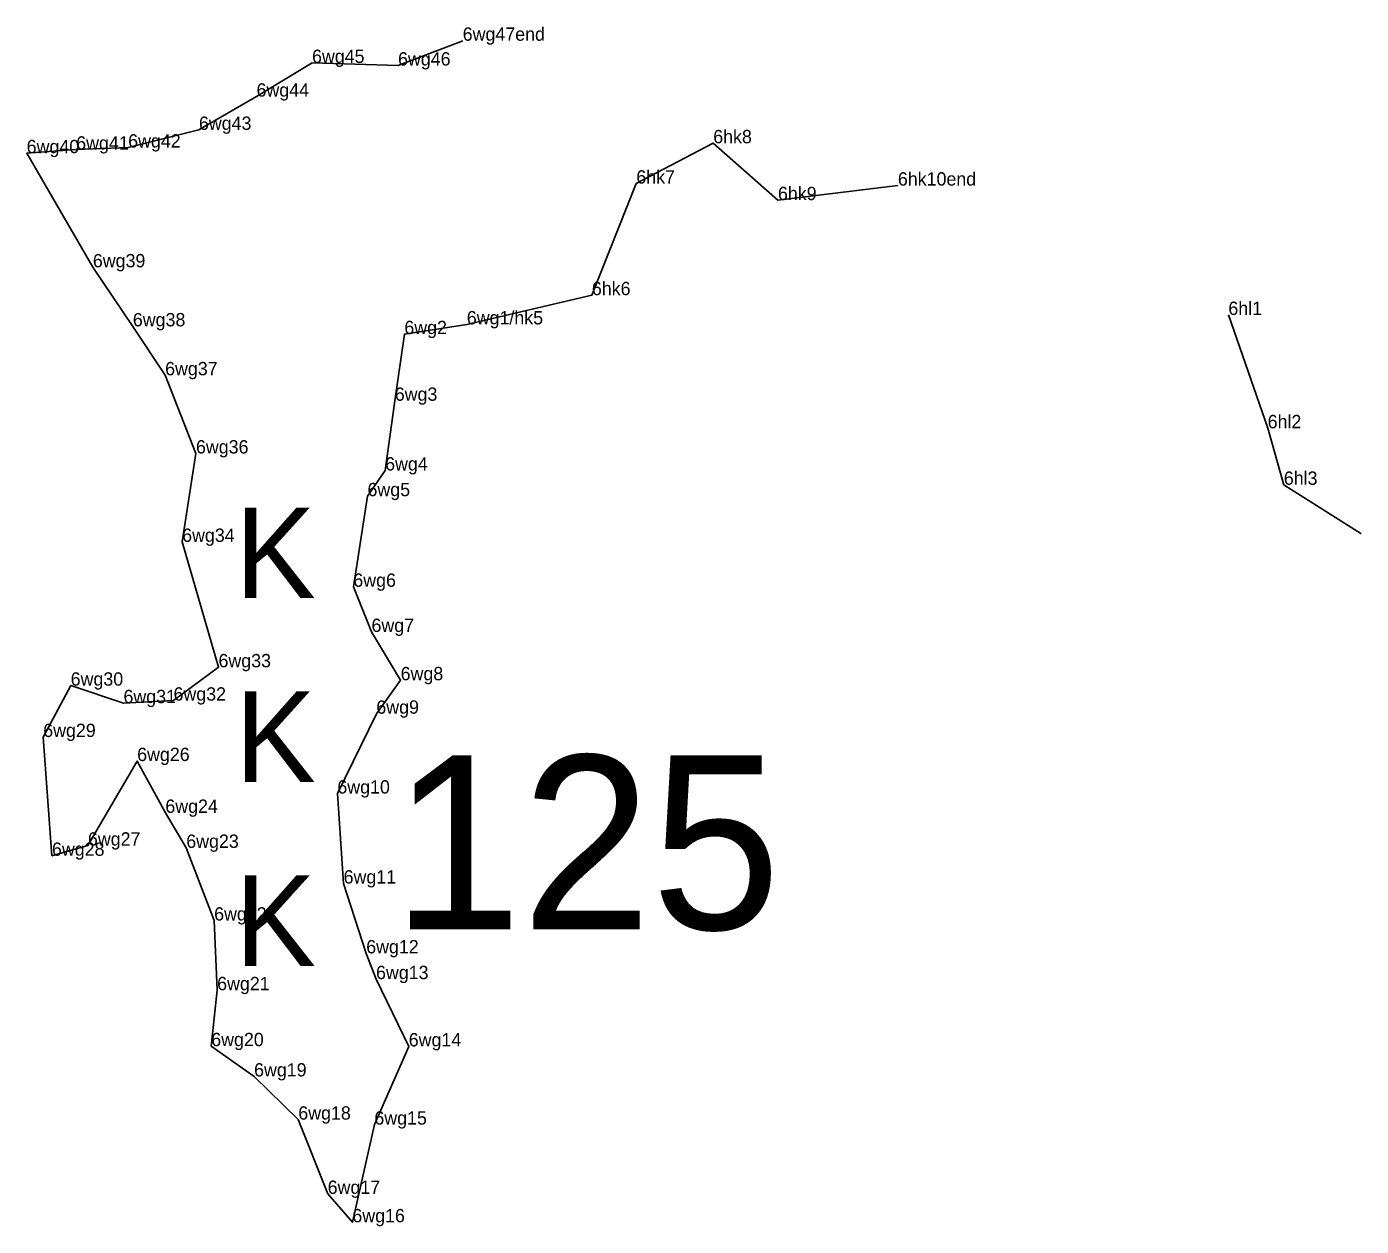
# Model space of a CAD drawing. Extents: x 2072529 to 2268812, y 436423 to 470008.
# Drawn here: x 2151384 to 2151885, y 438647 to 439097 of the extents above; entities that cross this region are included whole.
import ezdxf

# ---------------------------------------------------------------- set-up
doc = ezdxf.new("R2010")
doc.units = 0
for name, color, linetype in [('Old_Level_20', 7, 'Continuous'), ('Old_Level_52', 7, 'Continuous'), ('Old_Level_55', 7, 'Continuous'), ('Old_Level_60', 7, 'Continuous'), ('Old_Level_62', 7, 'Continuous')]:
    doc.layers.add(name, color=color, linetype=linetype)

msp = doc.modelspace()

# ---------------------------------------------------------------- linework, layer by layer
at = {"layer": 'Old_Level_20'}
for p, q in [((2151547.827, 439091.962), (2151547.827, 439091.962)), ((2151491.27, 439083.607), (2151491.27, 439083.607)), ((2151523.554, 439082.656), (2151523.554, 439082.656)), ((2151470.444, 439070.986), (2151470.444, 439070.986)), ((2151448.824, 439058.507), (2151448.824, 439058.507)), ((2151384.168, 439049.759), (2151384.168, 439049.759)), ((2151402.76, 439051.106), (2151402.76, 439051.106)), ((2151422.254, 439051.866), (2151422.254, 439051.866)), ((2151641.861, 439053.481), (2151641.861, 439053.481)), ((2151641.861, 439053.481), (2151641.861, 439053.481)), ((2151641.861, 439053.481), (2151641.861, 439053.481)), ((2151612.991, 439038.348), (2151612.991, 439038.348)), ((2151612.991, 439038.348), (2151612.991, 439038.348)), ((2151612.991, 439038.348), (2151612.991, 439038.348)), ((2151711.171, 439037.598), (2151711.171, 439037.598)), ((2151711.171, 439037.598), (2151711.171, 439037.598)), ((2151711.171, 439037.598), (2151711.171, 439037.598)), ((2151666.159, 439032.125), (2151666.159, 439032.125)), ((2151666.159, 439032.125), (2151666.159, 439032.125)), ((2151666.159, 439032.125), (2151666.159, 439032.125)), ((2151409.008, 439006.917), (2151409.008, 439006.917)), ((2151596.313, 438996.458), (2151596.313, 438996.458)), ((2151596.313, 438996.458), (2151596.313, 438996.458)), ((2151596.313, 438996.458), (2151596.313, 438996.458)), ((2151835.222, 438989.043), (2151835.222, 438989.043)), ((2151835.222, 438989.043), (2151835.222, 438989.043)), ((2151835.222, 438989.043), (2151835.222, 438989.043)), ((2151424.014, 438984.767), (2151424.014, 438984.767)), ((2151549.364, 438985.505), (2151549.364, 438985.505)), ((2151549.364, 438985.505), (2151549.364, 438985.505)), ((2151549.364, 438985.505), (2151549.364, 438985.505)), ((2151525.924, 438981.844), (2151525.924, 438981.844)), ((2151525.924, 438981.844), (2151525.924, 438981.844)), ((2151525.924, 438981.844), (2151525.924, 438981.844)), ((2151436.127, 438966.403), (2151436.127, 438966.403)), ((2151522.324, 438956.833), (2151522.324, 438956.833)), ((2151522.324, 438956.833), (2151522.324, 438956.833)), ((2151522.324, 438956.833), (2151522.324, 438956.833)), ((2151849.97, 438946.526), (2151849.97, 438946.526)), ((2151849.97, 438946.526), (2151849.97, 438946.526)), ((2151849.97, 438946.526), (2151849.97, 438946.526)), ((2151447.711, 438937.05), (2151447.711, 438937.05)), ((2151518.707, 438930.661), (2151518.707, 438930.661)), ((2151518.707, 438930.661), (2151518.707, 438930.661)), ((2151518.707, 438930.661), (2151518.707, 438930.661)), ((2151856.021, 438925.293), (2151856.021, 438925.293)), ((2151856.021, 438925.293), (2151856.021, 438925.293)), ((2151856.021, 438925.293), (2151856.021, 438925.293)), ((2151512.086, 438921.024), (2151512.086, 438921.024)), ((2151512.086, 438921.024), (2151512.086, 438921.024)), ((2151512.086, 438921.024), (2151512.086, 438921.024)), ((2151442.522, 438903.881), (2151442.522, 438903.881)), ((2151885.006, 438906.998), (2151885.006, 438906.998)), ((2151885.006, 438906.998), (2151885.006, 438906.998)), ((2151885.006, 438906.998), (2151885.006, 438906.998)), ((2151506.773, 438887.005), (2151506.773, 438887.005)), ((2151506.773, 438887.005), (2151506.773, 438887.005)), ((2151506.773, 438887.005), (2151506.773, 438887.005)), ((2151513.589, 438870.067), (2151513.589, 438870.067)), ((2151513.589, 438870.067), (2151513.589, 438870.067)), ((2151513.589, 438870.067), (2151513.589, 438870.067)), ((2151456.164, 438856.807), (2151456.164, 438856.807)), ((2151400.676, 438849.914), (2151400.676, 438849.914)), ((2151524.532, 438851.941), (2151524.532, 438851.941)), ((2151524.532, 438851.941), (2151524.532, 438851.941)), ((2151524.532, 438851.941), (2151524.532, 438851.941)), ((2151420.504, 438843.35), (2151420.504, 438843.35)), ((2151439.281, 438844.304), (2151439.281, 438844.304)), ((2151515.412, 438839.38), (2151515.412, 438839.38)), ((2151515.412, 438839.38), (2151515.412, 438839.38)), ((2151515.412, 438839.38), (2151515.412, 438839.38)), ((2151390.377, 438830.641), (2151390.377, 438830.641)), ((2151425.635, 438821.614), (2151425.635, 438821.614)), ((2151500.784, 438809.413), (2151500.784, 438809.413)), ((2151500.784, 438809.413), (2151500.784, 438809.413)), ((2151500.784, 438809.413), (2151500.784, 438809.413)), ((2151436.221, 438802.18), (2151436.221, 438802.18)), ((2151407.159, 438789.879), (2151407.159, 438789.879)), ((2151444.067, 438789.035), (2151444.067, 438789.035)), ((2151393.665, 438786.073), (2151393.665, 438786.073)), ((2151503.129, 438775.659), (2151503.129, 438775.659)), ((2151503.129, 438775.659), (2151503.129, 438775.659)), ((2151503.129, 438775.659), (2151503.129, 438775.659)), ((2151454.53, 438761.748), (2151454.53, 438761.748)), ((2151511.609, 438749.442), (2151511.609, 438749.442)), ((2151511.609, 438749.442), (2151511.609, 438749.442)), ((2151511.609, 438749.442), (2151511.609, 438749.442)), ((2151515.289, 438739.767), (2151515.289, 438739.767)), ((2151515.289, 438739.767), (2151515.289, 438739.767)), ((2151515.289, 438739.767), (2151515.289, 438739.767)), ((2151455.661, 438735.614), (2151455.661, 438735.614)), ((2151453.442, 438714.616), (2151453.442, 438714.616)), ((2151527.568, 438714.52), (2151527.568, 438714.52)), ((2151527.568, 438714.52), (2151527.568, 438714.52)), ((2151527.568, 438714.52), (2151527.568, 438714.52)), ((2151469.518, 438703.229), (2151469.518, 438703.229)), ((2151486.121, 438687.031), (2151486.121, 438687.031)), ((2151514.677, 438685.169), (2151514.677, 438685.169)), ((2151514.677, 438685.169), (2151514.677, 438685.169)), ((2151514.677, 438685.169), (2151514.677, 438685.169)), ((2151497.145, 438659.168), (2151497.145, 438659.168)), ((2151497.145, 438659.168), (2151497.145, 438659.168)), ((2151497.145, 438659.168), (2151497.145, 438659.168)), ((2151506.414, 438648.51), (2151506.414, 438648.51)), ((2151506.414, 438648.51), (2151506.414, 438648.51)), ((2151506.414, 438648.51), (2151506.414, 438648.51))]:
    msp.add_line(p, q, dxfattribs=at)
at = {"layer": 'Old_Level_52'}
for p, q in [((2151849.961, 438946.553), (2151835.222, 438989.043)), ((2151835.222, 438989.043), (2151849.961, 438946.553)), ((2151855.916, 438925.661), (2151849.978, 438946.499)), ((2151849.978, 438946.499), (2151855.916, 438925.661)), ((2151884.915, 438907.056), (2151856.344, 438925.089)), ((2151856.344, 438925.089), (2151884.915, 438907.056))]:
    msp.add_line(p, q, dxfattribs=at)
msp.add_lwpolyline([(2151547.827, 439091.962), (2151523.554, 439082.656), (2151491.27, 439083.607), (2151470.444, 439070.986), (2151448.824, 439058.507), (2151422.254, 439051.866), (2151402.76, 439051.106), (2151384.168, 439049.759), (2151409.008, 439006.917), (2151424.014, 438984.767), (2151436.127, 438966.403), (2151447.711, 438937.05), (2151442.522, 438903.881), (2151456.164, 438856.807), (2151439.281, 438844.304), (2151420.504, 438843.35), (2151400.676, 438849.914), (2151390.377, 438830.641), (2151393.665, 438786.073), (2151407.159, 438789.879), (2151425.635, 438821.614), (2151436.221, 438802.18), (2151444.067, 438789.035), (2151454.53, 438761.748), (2151455.661, 438735.614), (2151453.442, 438714.616), (2151469.518, 438703.229), (2151486.121, 438687.031), (2151497.145, 438659.168), (2151506.414, 438648.51), (2151514.677, 438685.169), (2151527.568, 438714.52), (2151515.289, 438739.767), (2151511.609, 438749.442), (2151503.129, 438775.659), (2151500.784, 438809.413), (2151515.412, 438839.38), (2151524.532, 438851.941), (2151513.589, 438870.067), (2151506.773, 438887.005), (2151512.086, 438921.024), (2151518.707, 438930.661), (2151522.324, 438956.833), (2151525.924, 438981.844), (2151549.364, 438985.505), (2151596.313, 438996.458), (2151612.991, 439038.348), (2151641.861, 439053.481), (2151666.159, 439032.125), (2151711.171, 439037.598)], dxfattribs=at)
for centre, start, end in [((2151849.016, 438946.225), 15.90654, 19.13028), ((2151856.878, 438925.935), 195.90654, 237.74035), ((2151856.878, 438925.935), 195.90654, 237.74035), ((2151885.448, 438907.901), 237.74035, 250.08356)]:
    msp.add_arc(centre, 1, start, end, dxfattribs=at)

# ---------------------------------------------------------------- texts
at = {"layer": 'Old_Level_55'}
for p in [(2151462.379, 438882.753), (2151462.379, 438813.753), (2151462.379, 438744.753)]:
    msp.add_text('K', height=34, dxfattribs=at).set_placement(p)
at = {"layer": 'Old_Level_60'}
for s, p in [('6wg47end', (2151547.827, 439091.962)), ('6wg45', (2151491.27, 439083.607)), ('6wg46', (2151523.554, 439082.656)), ('6wg44', (2151470.444, 439070.986)), ('6wg43', (2151448.824, 439058.507)), ('6hk8', (2151641.861, 439053.481)), ('6hk8', (2151641.861, 439053.481)), ('6hk8', (2151641.861, 439053.481)), ('6wg40', (2151384.168, 439049.759)), ('6wg41', (2151402.76, 439051.106)), ('6wg42', (2151422.254, 439051.866)), ('6hk7', (2151612.991, 439038.348)), ('6hk7', (2151612.991, 439038.348)), ('6hk7', (2151612.991, 439038.348)), ('6hk10end', (2151711.171, 439037.598)), ('6hk10end', (2151711.171, 439037.598)), ('6hk10end', (2151711.171, 439037.598)), ('6hk9', (2151666.159, 439032.125)), ('6hk9', (2151666.159, 439032.125)), ('6hk9', (2151666.159, 439032.125)), ('6wg39', (2151409.008, 439006.917)), ('6hk6', (2151596.313, 438996.458)), ('6hk6', (2151596.313, 438996.458)), ('6hk6', (2151596.313, 438996.458)), ('6hl1', (2151835.222, 438989.043)), ('6hl1', (2151835.222, 438989.043)), ('6hl1', (2151835.222, 438989.043)), ('6wg38', (2151424.014, 438984.767)), ('6wg1/hk5', (2151549.364, 438985.505)), ('6wg1/hk5', (2151549.364, 438985.505)), ('6wg1/hk5', (2151549.364, 438985.505)), ('6wg2', (2151525.924, 438981.844)), ('6wg2', (2151525.924, 438981.844)), ('6wg2', (2151525.924, 438981.844)), ('6wg37', (2151436.127, 438966.403)), ('6wg3', (2151522.324, 438956.833)), ('6wg3', (2151522.324, 438956.833)), ('6wg3', (2151522.324, 438956.833)), ('6hl2', (2151849.97, 438946.526)), ('6hl2', (2151849.97, 438946.526)), ('6hl2', (2151849.97, 438946.526)), ('6wg36', (2151447.711, 438937.05)), ('6wg4', (2151518.707, 438930.661)), ('6wg4', (2151518.707, 438930.661)), ('6wg4', (2151518.707, 438930.661)), ('6hl3', (2151856.021, 438925.293)), ('6hl3', (2151856.021, 438925.293)), ('6hl3', (2151856.021, 438925.293)), ('6wg5', (2151512.086, 438921.024)), ('6wg5', (2151512.086, 438921.024)), ('6wg5', (2151512.086, 438921.024)), ('6wg34', (2151442.522, 438903.881)), ('6wg6', (2151506.773, 438887.005)), ('6wg6', (2151506.773, 438887.005)), ('6wg6', (2151506.773, 438887.005)), ('6wg7', (2151513.589, 438870.067)), ('6wg7', (2151513.589, 438870.067)), ('6wg7', (2151513.589, 438870.067)), ('6wg33', (2151456.164, 438856.807)), ('6wg30', (2151400.676, 438849.914)), ('6wg8', (2151524.532, 438851.941)), ('6wg8', (2151524.532, 438851.941)), ('6wg8', (2151524.532, 438851.941)), ('6wg31', (2151420.504, 438843.35)), ('6wg32', (2151439.281, 438844.304)), ('6wg9', (2151515.412, 438839.38)), ('6wg9', (2151515.412, 438839.38)), ('6wg9', (2151515.412, 438839.38)), ('6wg29', (2151390.377, 438830.641)), ('6wg26', (2151425.635, 438821.614)), ('6wg10', (2151500.784, 438809.413)), ('6wg10', (2151500.784, 438809.413)), ('6wg10', (2151500.784, 438809.413)), ('6wg24', (2151436.221, 438802.18)), ('6wg27', (2151407.159, 438789.879)), ('6wg23', (2151444.067, 438789.035)), ('6wg28', (2151393.665, 438786.073)), ('6wg11', (2151503.129, 438775.659)), ('6wg11', (2151503.129, 438775.659)), ('6wg11', (2151503.129, 438775.659)), ('6wg22', (2151454.53, 438761.748)), ('6wg12', (2151511.609, 438749.442)), ('6wg12', (2151511.609, 438749.442)), ('6wg12', (2151511.609, 438749.442)), ('6wg13', (2151515.289, 438739.767)), ('6wg13', (2151515.289, 438739.767)), ('6wg13', (2151515.289, 438739.767)), ('6wg21', (2151455.661, 438735.614)), ('6wg20', (2151453.442, 438714.616)), ('6wg14', (2151527.568, 438714.52)), ('6wg14', (2151527.568, 438714.52)), ('6wg14', (2151527.568, 438714.52)), ('6wg19', (2151469.518, 438703.229)), ('6wg18', (2151486.121, 438687.031)), ('6wg15', (2151514.677, 438685.169)), ('6wg15', (2151514.677, 438685.169)), ('6wg15', (2151514.677, 438685.169)), ('6wg17', (2151497.145, 438659.168)), ('6wg17', (2151497.145, 438659.168)), ('6wg17', (2151497.145, 438659.168)), ('6wg16', (2151506.414, 438648.51)), ('6wg16', (2151506.414, 438648.51)), ('6wg16', (2151506.414, 438648.51))]:
    msp.add_text(s, height=5, dxfattribs=at).set_placement(p)
at = {"layer": 'Old_Level_62'}
msp.add_text('125', height=65.34, dxfattribs=at).set_placement((2151521.399, 438758.408))

doc.saveas('drawing.dxf')
